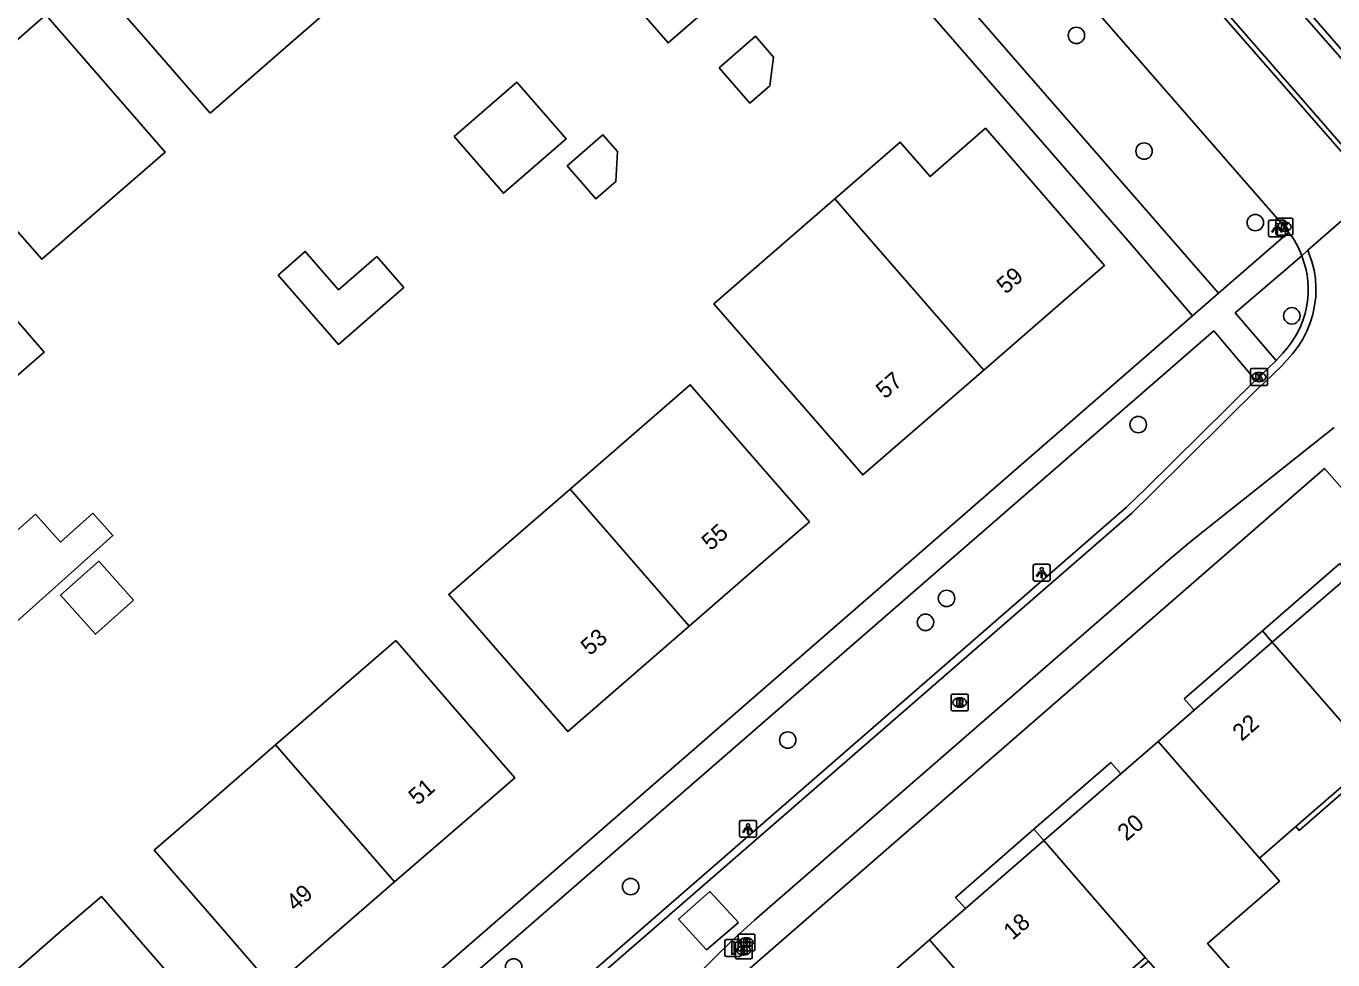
# Model space of a CAD drawing. Extents: x 155888 to 156864, y 383882 to 384671.
# Drawn here: x 156338.8 to 156416.5, y 384352.8 to 384408.3 of the extents above; entities that cross this region are included whole.
import ezdxf

# ---------------------------------------------------------------- set-up
doc = ezdxf.new("R2010")
doc.units = 0
for name, color, linetype in [('IMGEO_Afsluitpaal', 7, 'Continuous'), ('IMGEO_Boom', 7, 'Continuous'), ('IMGEO_Brandkraan', 7, 'Continuous'), ('IMGEO_Greppel_droge_sloot', 7, 'Continuous'), ('IMGEO_Kolk', 7, 'Continuous'), ('IMGEO_Lichtpunt', 7, 'Continuous'), ('IMGEO_Muur', 7, 'Continuous'), ('IMGEO_Pand', 7, 'Continuous'), ('IMGEO_Pand_nummerreeks', 7, 'Continuous'), ('IMGEO_Pand_overbouw', 7, 'Continuous'), ('IMGEO_Rijbaan_lokaal_gesloten', 7, 'Continuous'), ('IMGEO_Rijbaan_lokaal_open', 7, 'Continuous'), ('IMGEO_Rioolput', 7, 'Continuous'), ('IMGEO_Voetpad_open', 7, 'Continuous')]:
    doc.layers.add(name, color=color, linetype=linetype)

msp = doc.modelspace()

# ---------------------------------------------------------------- linework, layer by layer
at = {"layer": 'IMGEO_Afsluitpaal'}
for p, q in [((156380.298, 384353.088), (156380.298, 384353.888)), ((156380.298, 384353.888), (156380.298, 384353.088)), ((156380.398, 384353.988), (156381.188, 384353.988)), ((156381.188, 384353.988), (156380.398, 384353.988)), ((156381.288, 384353.888), (156381.288, 384353.088)), ((156381.288, 384353.088), (156381.288, 384353.888)), ((156381.188, 384352.988), (156380.398, 384352.988)), ((156380.398, 384352.988), (156381.188, 384352.988))]:
    msp.add_line(p, q, dxfattribs=at)
msp.add_lwpolyline([(156380.718, 384353.863), (156380.868, 384353.863), (156380.868, 384353.113), (156380.718, 384353.113), (156380.718, 384353.863)], dxfattribs=at)
for centre, start, end in [((156380.398, 384353.888), 90, 180), ((156380.398, 384353.888), 90, 180), ((156381.188, 384353.888), 0, 90), ((156381.188, 384353.888), 360, 90), ((156380.398, 384353.088), 180, 270), ((156380.398, 384353.088), 180, 270), ((156381.188, 384353.088), 270, 0), ((156381.188, 384353.088), 270, 0)]:
    msp.add_arc(centre, 0.1, start, end, dxfattribs=at)
at = {"layer": 'IMGEO_Boom'}
for centre in [(156401.212, 384407.775), (156405.234, 384400.893), (156411.85, 384396.639), (156414.02, 384391.093), (156404.885, 384384.622), (156393.489, 384374.284), (156392.237, 384372.863), (156384.047, 384365.855), (156374.706, 384357.14), (156367.751, 384352.358)]:
    msp.add_circle(centre, 0.489, dxfattribs=at)
at = {"layer": 'IMGEO_Brandkraan'}
for p, q in [((156380.932, 384352.916), (156380.932, 384353.768)), ((156381.007, 384353.842), (156381.859, 384353.842)), ((156381.089, 384353.394), (156381.089, 384354.246)), ((156381.164, 384354.32), (156382.016, 384354.32)), ((156381.577, 384354.1), (156381.602, 384354.1)), ((156381.933, 384353.768), (156381.933, 384352.916)), ((156382.09, 384354.246), (156382.09, 384353.394)), ((156382.016, 384353.32), (156381.164, 384353.32)), ((156381.443, 384353.062), (156381.418, 384353.062)), ((156381.42, 384353.622), (156381.445, 384353.622)), ((156381.6, 384353.54), (156381.575, 384353.54)), ((156381.859, 384352.842), (156381.007, 384352.842))]:
    msp.add_line(p, q, dxfattribs=at)
for points in [[(156380.932, 384352.916), (156380.932, 384353.768)], [(156381.007, 384353.842), (156381.859, 384353.842)], [(156381.089, 384353.394), (156381.089, 384354.246)], [(156381.164, 384354.32), (156382.016, 384354.32)], [(156381.437, 384354.02), (156381.437, 384353.62), (156381.65, 384353.62)], [(156381.668, 384354.02), (156381.437, 384354.02)], [(156381.616, 384353.939), (156381.562, 384353.939), (156381.562, 384353.863)], [(156381.562, 384353.863), (156381.615, 384353.863)], [(156381.624, 384353.787), (156381.562, 384353.787), (156381.562, 384353.706)], [(156381.933, 384353.768), (156381.933, 384352.916)], [(156382.09, 384354.246), (156382.09, 384353.394)], [(156382.016, 384353.32), (156381.164, 384353.32)], [(156381.28, 384353.542), (156381.28, 384353.142), (156381.493, 384353.142)], [(156381.511, 384353.542), (156381.28, 384353.542)], [(156381.459, 384353.461), (156381.405, 384353.461), (156381.405, 384353.385)], [(156381.405, 384353.385), (156381.458, 384353.385)], [(156381.467, 384353.309), (156381.405, 384353.309), (156381.405, 384353.228)], [(156381.405, 384353.228), (156381.467, 384353.228)], [(156381.562, 384353.706), (156381.624, 384353.706)], [(156381.859, 384352.842), (156381.007, 384352.842)]]:
    msp.add_lwpolyline(points, dxfattribs=at)
for centre, radius, start, end in [((156381.009, 384353.766), 0.0765, 91.55205, 178.44795), ((156381.009, 384353.766), 0.0765, 91.55205, 178.44795), ((156381.166, 384354.244), 0.0765, 91.55205, 178.44795), ((156381.166, 384354.244), 0.0765, 91.55205, 178.44795), ((156381.617, 384353.901), 0.0379, 267.82845, 90.93552), ((156381.625, 384353.746), 0.0404, 269.87594, 90.50774), ((156381.672, 384353.875), 0.145, 59.4692, 91.53667), ((156381.697, 384353.922), 0.0922, 285.51372, 58.15012), ((156381.702, 384353.73), 0.105, 301.31148, 78.98903), ((156381.857, 384353.766), 0.0765, 1.55205, 88.44795), ((156381.857, 384353.766), 0.0765, 1.55205, 88.44795), ((156382.014, 384354.244), 0.0765, 1.55205, 88.44795), ((156382.014, 384354.244), 0.0765, 1.55205, 88.44795), ((156381.166, 384353.396), 0.0765, 181.55205, 268.44795), ((156381.166, 384353.396), 0.0765, 181.55205, 268.44795), ((156381.46, 384353.423), 0.0379, 267.82845, 90.93552), ((156381.468, 384353.268), 0.0404, 269.87594, 90.50774), ((156381.499, 384353.393), 0.251, 268.66757, 293.53466), ((156381.515, 384353.397), 0.145, 59.4692, 91.53667), ((156381.54, 384353.444), 0.0922, 285.51372, 58.15012), ((156381.545, 384353.252), 0.105, 301.31148, 78.98903), ((156381.656, 384353.871), 0.251, 268.66757, 293.53466), ((156382.014, 384353.396), 0.0765, 271.55205, 358.44795), ((156382.014, 384353.396), 0.0765, 271.55205, 358.44795), ((156381.009, 384352.918), 0.0765, 181.55205, 268.44795), ((156381.009, 384352.918), 0.0765, 181.55205, 268.44795), ((156381.857, 384352.918), 0.0765, 271.55205, 358.44795), ((156381.857, 384352.918), 0.0765, 271.55205, 358.44795)]:
    msp.add_arc(centre, radius, start, end, dxfattribs=at)
for centre, major_axis, ratio, start_param, end_param in [((156381.576, 384353.82), (-0.387, 0.002), 0.722429, 4.712389, 7.853982), ((156381.601, 384353.82), (-0.39, 0.002), 0.717154, 1.570796, 4.712389), ((156381.419, 384353.342), (-0.387, 0.002), 0.722429, 4.712389, 7.853982), ((156381.444, 384353.342), (-0.39, 0.002), 0.717154, 1.570796, 4.712389)]:
    msp.add_ellipse(centre, major_axis=major_axis, ratio=ratio, start_param=start_param, end_param=end_param, dxfattribs=at)
at = {"layer": 'IMGEO_Greppel_droge_sloot'}
msp.add_lwpolyline([(156417.878, 384400.227), (156418.055, 384400.375), (156420.409, 384402.472), (156388.034, 384439.426), (156385.569, 384437.381), (156417.878, 384400.227)], dxfattribs=at)
at = {"layer": 'IMGEO_Kolk'}
for p, q in [((156413.078, 384395.97), (156413.078, 384396.822)), ((156413.153, 384396.896), (156414.005, 384396.896)), ((156413.566, 384396.676), (156413.591, 384396.676)), ((156414.079, 384396.822), (156414.079, 384395.97)), ((156414.005, 384395.896), (156413.153, 384395.896)), ((156413.589, 384396.116), (156413.564, 384396.116)), ((156411.641, 384387.952), (156412.493, 384387.952)), ((156411.566, 384387.026), (156411.566, 384387.878)), ((156412.077, 384387.172), (156412.052, 384387.172)), ((156412.054, 384387.732), (156412.079, 384387.732)), ((156412.567, 384387.878), (156412.567, 384387.026)), ((156412.493, 384386.952), (156411.641, 384386.952))]:
    msp.add_line(p, q, dxfattribs=at)
for points in [[(156413.078, 384395.97), (156413.078, 384396.822)], [(156413.153, 384396.896), (156414.005, 384396.896)], [(156413.399, 384396.596), (156413.522, 384396.596), (156413.522, 384396.445), (156413.652, 384396.596), (156413.816, 384396.596), (156413.67, 384396.445), (156413.823, 384396.196), (156413.671, 384396.196), (156413.586, 384396.36), (156413.522, 384396.293), (156413.522, 384396.196), (156413.399, 384396.196), (156413.399, 384396.596)], [(156414.079, 384396.822), (156414.079, 384395.97)], [(156414.005, 384395.896), (156413.153, 384395.896)], [(156411.641, 384387.952), (156412.493, 384387.952)], [(156411.566, 384387.026), (156411.566, 384387.878)], [(156411.887, 384387.652), (156412.01, 384387.652), (156412.01, 384387.501), (156412.14, 384387.652), (156412.304, 384387.652), (156412.158, 384387.501), (156412.311, 384387.252), (156412.159, 384387.252), (156412.074, 384387.416), (156412.01, 384387.349), (156412.01, 384387.252), (156411.887, 384387.252), (156411.887, 384387.652)], [(156412.567, 384387.878), (156412.567, 384387.026)], [(156412.493, 384386.952), (156411.641, 384386.952)]]:
    msp.add_lwpolyline(points, dxfattribs=at)
for centre, start, end in [((156413.155, 384396.82), 91.55205, 178.44795), ((156413.155, 384396.82), 91.55205, 178.44795), ((156414.003, 384396.82), 1.55205, 88.44795), ((156414.003, 384396.82), 1.55205, 88.44795), ((156413.155, 384395.972), 181.55205, 268.44795), ((156413.155, 384395.972), 181.55205, 268.44795), ((156414.003, 384395.972), 271.55205, 358.44795), ((156414.003, 384395.972), 271.55205, 358.44795), ((156411.643, 384387.876), 91.55205, 178.44795), ((156411.643, 384387.876), 91.55205, 178.44795), ((156412.491, 384387.876), 1.55205, 88.44795), ((156412.491, 384387.876), 1.55205, 88.44795), ((156411.643, 384387.028), 181.55205, 268.44795), ((156411.643, 384387.028), 181.55205, 268.44795), ((156412.491, 384387.028), 271.55205, 358.44795), ((156412.491, 384387.028), 271.55205, 358.44795)]:
    msp.add_arc(centre, 0.0765, start, end, dxfattribs=at)
for centre, major_axis, ratio, start_param, end_param in [((156413.565, 384396.396), (-0.387, 0.002), 0.722429, 4.712389, 7.853982), ((156413.59, 384396.396), (-0.39, 0.002), 0.717154, 1.570796, 4.712389), ((156412.053, 384387.452), (-0.387, 0.002), 0.722429, 4.712389, 7.853982), ((156412.078, 384387.452), (-0.39, 0.002), 0.717154, 1.570796, 4.712389)]:
    msp.add_ellipse(centre, major_axis=major_axis, ratio=ratio, start_param=start_param, end_param=end_param, dxfattribs=at)
at = {"layer": 'IMGEO_Lichtpunt'}
for p, q in [((156412.641, 384396.695), (156412.641, 384395.888)), ((156412.641, 384396.695), (156412.641, 384395.888)), ((156413.543, 384396.79), (156412.735, 384396.79)), ((156413.543, 384396.79), (156412.735, 384396.79)), ((156413.637, 384395.888), (156413.637, 384396.695)), ((156413.637, 384395.888), (156413.637, 384396.695)), ((156412.735, 384395.794), (156413.543, 384395.794)), ((156412.735, 384395.794), (156413.543, 384395.794)), ((156399.551, 384376.313), (156398.743, 384376.313)), ((156399.551, 384376.313), (156398.743, 384376.313)), ((156398.649, 384376.218), (156398.649, 384375.411)), ((156398.649, 384376.218), (156398.649, 384375.411)), ((156399.645, 384375.411), (156399.645, 384376.218)), ((156399.645, 384375.411), (156399.645, 384376.218)), ((156398.743, 384375.317), (156399.551, 384375.317)), ((156398.743, 384375.317), (156399.551, 384375.317)), ((156381.185, 384360.983), (156381.185, 384360.176)), ((156381.185, 384360.983), (156381.185, 384360.176)), ((156382.087, 384361.078), (156381.279, 384361.078)), ((156382.087, 384361.078), (156381.279, 384361.078)), ((156382.181, 384360.176), (156382.181, 384360.983)), ((156382.181, 384360.176), (156382.181, 384360.983)), ((156381.279, 384360.082), (156382.087, 384360.082)), ((156381.279, 384360.082), (156382.087, 384360.082))]:
    msp.add_line(p, q, dxfattribs=at)
for points in [[(156413.015, 384396.359), (156413.054, 384396.331), (156412.866, 384396.069), (156412.828, 384396.096), (156413.015, 384396.359)], [(156413.117, 384396.311), (156413.164, 384396.311), (156413.164, 384395.989), (156413.117, 384395.989), (156413.117, 384396.311)], [(156413.227, 384396.331), (156413.265, 384396.358), (156413.452, 384396.096), (156413.413, 384396.068), (156413.227, 384396.331)], [(156399.023, 384375.882), (156399.062, 384375.854), (156398.874, 384375.592), (156398.836, 384375.619), (156399.023, 384375.882)], [(156399.125, 384375.834), (156399.172, 384375.834), (156399.172, 384375.512), (156399.125, 384375.512), (156399.125, 384375.834)], [(156399.235, 384375.854), (156399.273, 384375.881), (156399.46, 384375.619), (156399.421, 384375.591), (156399.235, 384375.854)], [(156381.559, 384360.647), (156381.598, 384360.619), (156381.41, 384360.357), (156381.372, 384360.384), (156381.559, 384360.647)], [(156381.661, 384360.599), (156381.708, 384360.599), (156381.708, 384360.277), (156381.661, 384360.277), (156381.661, 384360.599)], [(156381.771, 384360.619), (156381.809, 384360.646), (156381.996, 384360.384), (156381.957, 384360.356), (156381.771, 384360.619)]]:
    msp.add_lwpolyline(points, dxfattribs=at)
for centre in [(156413.14, 384396.493), (156399.148, 384376.016), (156381.684, 384360.781)]:
    msp.add_circle(centre, 0.0994, dxfattribs=at)
for centre, start, end in [((156412.735, 384396.695), 90, 180), ((156412.735, 384396.695), 90, 180), ((156413.543, 384396.695), 0, 90), ((156413.543, 384396.695), 0, 90), ((156412.735, 384395.888), 180, 270), ((156412.735, 384395.888), 180, 270), ((156413.543, 384395.888), 270, 0), ((156413.543, 384395.888), 270, 360), ((156398.743, 384376.218), 90, 180), ((156398.743, 384376.218), 90, 180), ((156399.551, 384376.218), 0, 90), ((156399.551, 384376.218), 0, 90), ((156398.743, 384375.411), 180, 270), ((156398.743, 384375.411), 180, 270), ((156399.551, 384375.411), 270, 0), ((156399.551, 384375.411), 270, 360), ((156381.279, 384360.983), 90, 180), ((156381.279, 384360.983), 90, 180), ((156382.087, 384360.983), 0, 90), ((156382.087, 384360.983), 0, 90), ((156381.279, 384360.176), 180, 270), ((156381.279, 384360.176), 180, 270), ((156382.087, 384360.176), 270, 0), ((156382.087, 384360.176), 270, 360)]:
    msp.add_arc(centre, 0.0946, start, end, dxfattribs=at)
at = {"layer": 'IMGEO_Muur'}
msp.add_lwpolyline([(156404.4, 384395.417), (156377.02, 384426.898)], dxfattribs=at)
at = {"layer": 'IMGEO_Pand'}
for points in [[(156349.698, 384403.151), (156345.893, 384407.531), (156342.615, 384411.304), (156347.387, 384415.45), (156349.953, 384417.679), (156353.229, 384413.907), (156357.036, 384409.526), (156354.503, 384407.326), (156349.698, 384403.151)], [(156375.158, 384409.368), (156377.792, 384411.656), (156379.566, 384409.613), (156376.932, 384407.325), (156375.158, 384409.368)], [(156344.491, 384398.636), (156339.686, 384394.461), (156337.28, 384397.229), (156335.484, 384395.669), (156332.647, 384398.935), (156334.443, 384400.495), (156332.603, 384402.614), (156337.378, 384406.762), (156339.941, 384408.989), (156343.223, 384405.211), (156347.024, 384400.836), (156344.491, 384398.636)], [(156379.972, 384405.849), (156382.131, 384407.724), (156383.208, 384406.483), (156382.977, 384404.781), (156381.793, 384403.753), (156379.972, 384405.849)], [(156364.213, 384401.76), (156367.933, 384404.991), (156370.863, 384401.618), (156367.142, 384398.387), (156364.213, 384401.76)], [(156386.839, 384398.051), (156390.725, 384401.431), (156392.506, 384399.383), (156395.798, 384402.253), (156402.877, 384394.096), (156400.281, 384391.843), (156395.7, 384387.867)], [(156370.932, 384400.017), (156373.057, 384401.864), (156373.92, 384400.871), (156373.832, 384399.082), (156372.642, 384398.048), (156370.932, 384400.017)], [(156332.496, 384382.561), (156329.702, 384385.778), (156325.9, 384390.155), (156322.619, 384393.931), (156327.384, 384398.07), (156329.957, 384400.306), (156333.237, 384396.531), (156337.04, 384392.153), (156339.834, 384388.937), (156332.496, 384382.561)], [(156395.7, 384387.867), (156391.035, 384383.819), (156388.511, 384381.628), (156379.658, 384391.806), (156386.839, 384398.051)], [(156395.7, 384387.867), (156388.623, 384395.999), (156386.839, 384398.051)], [(156353.74, 384393.52), (156355.357, 384394.924), (156357.34, 384392.641), (156359.612, 384394.615), (156361.214, 384392.77), (156357.325, 384389.392), (156353.74, 384393.52)], [(156371.103, 384380.785), (156375.676, 384384.753), (156378.253, 384386.99), (156382.054, 384382.609), (156385.332, 384378.833), (156382.773, 384376.612), (156378.19, 384372.634)], [(156378.19, 384372.634), (156373.53, 384368.59), (156370.966, 384366.365), (156367.693, 384370.136), (156363.887, 384374.522), (156366.415, 384376.716), (156371.103, 384380.785)], [(156378.19, 384372.634), (156371.103, 384380.785)], [(156339.32, 384379.293), (156340.809, 384377.629), (156342.733, 384379.35), (156343.919, 384378.025), (156337.278, 384372.083), (156333.082, 384376.774), (156336.357, 384379.704), (156337.878, 384378.003), (156339.32, 384379.293)], [(156419.78, 384377.687), (156417.461, 384375.672), (156412.858, 384371.674)], [(156345.149, 384374.185), (156342.876, 384372.152), (156340.804, 384374.468), (156343.077, 384376.502), (156345.149, 384374.185)], [(156353.593, 384365.567), (156358.096, 384369.476), (156360.74, 384371.77), (156364.537, 384367.395), (156367.819, 384363.613), (156365.255, 384361.388), (156360.672, 384357.419)], [(156406.066, 384365.774), (156408.21, 384367.636), (156412.858, 384371.674)], [(156412.858, 384371.674), (156418.886, 384364.732)], [(156360.672, 384357.419), (156356.015, 384353.369), (156353.453, 384351.145), (156350.176, 384354.922), (156346.374, 384359.302), (156348.835, 384361.438), (156353.593, 384365.567)], [(156353.593, 384365.567), (156360.672, 384357.419)], [(156399.275, 384359.874), (156403.859, 384363.856), (156406.066, 384365.774)], [(156406.066, 384365.774), (156412.095, 384358.832)], [(156418.886, 384364.732), (156414.256, 384360.709), (156412.095, 384358.832)], [(156399.275, 384359.874), (156394.62, 384355.83), (156392.485, 384353.975)], [(156405.303, 384352.932), (156399.275, 384359.874)], [(156412.095, 384358.832), (156413.279, 384357.469), (156409.012, 384353.762), (156410.882, 384351.61), (156408.356, 384349.417), (156405.5, 384352.705), (156405.303, 384352.932)], [(156336.078, 384350.35), (156340.675, 384354.34), (156343.233, 384356.56), (156350.312, 384348.403), (156347.756, 384346.185), (156343.163, 384342.198)], [(156392.485, 384353.975), (156390.266, 384352.047), (156385.694, 384348.075)], [(156392.485, 384353.975), (156398.513, 384347.033)], [(156405.303, 384352.932), (156400.719, 384348.949), (156398.513, 384347.033)]]:
    msp.add_lwpolyline(points, dxfattribs=at)
at = {"layer": 'IMGEO_Pand_overbouw'}
for points in [[(156412.858, 384371.674), (156417.461, 384375.672), (156416.868, 384376.353), (156412.27, 384372.351)], [(156408.21, 384367.636), (156412.858, 384371.674), (156412.27, 384372.351), (156407.624, 384368.307)], [(156414.256, 384360.709), (156414.453, 384360.483), (156419.083, 384364.505), (156418.886, 384364.732)], [(156399.275, 384359.874), (156403.859, 384363.856), (156403.266, 384364.526), (156398.689, 384360.549)], [(156394.62, 384355.83), (156399.275, 384359.874), (156398.689, 384360.549), (156394.027, 384356.499)], [(156400.719, 384348.949), (156400.916, 384348.723), (156405.5, 384352.705), (156405.303, 384352.932)]]:
    msp.add_lwpolyline(points, close=True, dxfattribs=at)
at = {"layer": 'IMGEO_Rijbaan_lokaal_gesloten'}
for points in [[(156371.828, 384444.303), (156372.336, 384443.723), (156372.657, 384443.356), (156413.578, 384396.396), (156413.827, 384396.051)], [(156418.303, 384400.017), (156417.943, 384399.73), (156385.335, 384437.1), (156385.213, 384437.321)], [(156414.98, 384394.994), (156419.113, 384398.613)], [(156414.98, 384394.994), (156415.04, 384394.83), (156415.213, 384394.328), (156415.34, 384393.813), (156415.42, 384393.288), (156415.453, 384392.758), (156415.439, 384392.227), (156415.377, 384391.7), (156415.268, 384391.18), (156415.113, 384390.673), (156414.914, 384390.181), (156414.671, 384389.709), (156414.387, 384389.26), (156414.064, 384388.839), (156413.42, 384388.121), (156412.379, 384387.115), (156412.175, 384386.934), (156412.146, 384386.905), (156405.699, 384380.533), (156404.497, 384379.354), (156363.72, 384343.895)], [(156414.609, 384394.669), (156414.98, 384394.994)], [(156374.028, 384347.338), (156380.743, 384353.938), (156382.065, 384355.135), (156406.806, 384376.665), (156408.048, 384377.704), (156415.015, 384383.239), (156416.533, 384384.445)]]:
    msp.add_lwpolyline(points, dxfattribs=at)
msp.add_arc((156410.583, 384393.303), 4.251, 18.7401, 40.26631, dxfattribs=at)
at = {"layer": 'IMGEO_Rijbaan_lokaal_open'}
for points in [[(156413.09, 384388.441), (156413.481, 384388.877)], [(156411.86, 384387.27), (156412.066, 384387.453), (156413.09, 384388.441)], [(156411.86, 384387.27), (156405.36, 384380.844), (156404.195, 384379.701), (156363.415, 384344.239)], [(156381.126, 384355.013), (156379.223, 384353.381), (156377.558, 384355.195), (156379.419, 384356.854), (156381.126, 384355.013)]]:
    msp.add_lwpolyline(points, dxfattribs=at)
msp.add_arc((156409.53, 384392.652), 5.465, 316.3035, 21.65553, dxfattribs=at)
at = {"layer": 'IMGEO_Rioolput'}
for p, q in [((156393.772, 384367.664), (156393.772, 384368.516)), ((156393.847, 384368.59), (156394.699, 384368.59)), ((156394.773, 384368.516), (156394.773, 384367.664)), ((156394.283, 384367.81), (156394.258, 384367.81)), ((156394.26, 384368.37), (156394.285, 384368.37)), ((156394.699, 384367.59), (156393.847, 384367.59))]:
    msp.add_line(p, q, dxfattribs=at)
for points in [[(156393.772, 384367.664), (156393.772, 384368.516)], [(156393.847, 384368.59), (156394.699, 384368.59)], [(156394.773, 384368.516), (156394.773, 384367.664)], [(156394.361, 384368.288), (156394.109, 384368.29), (156394.109, 384367.89)], [(156394.109, 384367.89), (156394.233, 384367.89), (156394.233, 384368.052), (156394.244, 384368.052)], [(156394.287, 384368.209), (156394.233, 384368.209), (156394.233, 384368.128)], [(156394.233, 384368.128), (156394.285, 384368.128)], [(156394.291, 384368.023), (156394.362, 384367.89), (156394.502, 384367.89), (156394.437, 384368.016)], [(156394.699, 384367.59), (156393.847, 384367.59)]]:
    msp.add_lwpolyline(points, dxfattribs=at)
for centre, radius, start, end in [((156393.849, 384368.514), 0.0765, 91.55205, 178.44795), ((156393.849, 384368.514), 0.0765, 91.55205, 178.44795), ((156394.697, 384368.514), 0.0765, 1.55205, 88.44795), ((156394.697, 384368.514), 0.0765, 1.55205, 88.44795), ((156394.243, 384367.999), 0.0533, 26.02933, 88.69889), ((156394.269, 384368.317), 0.19, 274.7715, 282.96867), ((156394.293, 384368.113), 0.0964, 77.00612, 93.18647), ((156394.307, 384368.17), 0.0378, 276.66336, 79.67722), ((156394.36, 384368.178), 0.109, 350.36119, 89.41601), ((156394.358, 384368.178), 0.112, 277.58423, 350.98172), ((156394.342, 384367.963), 0.108, 29.51342, 73.79051), ((156393.849, 384367.666), 0.0765, 181.55205, 268.44795), ((156393.849, 384367.666), 0.0765, 181.55205, 268.44795), ((156394.697, 384367.666), 0.0765, 271.55205, 358.44795), ((156394.697, 384367.666), 0.0765, 271.55205, 358.44795)]:
    msp.add_arc(centre, radius, start, end, dxfattribs=at)
for centre, major_axis, ratio, start_param, end_param in [((156394.259, 384368.09), (-0.387, 0.002), 0.722429, 4.712389, 7.853982), ((156394.284, 384368.09), (-0.39, 0.002), 0.717154, 1.570796, 4.712389)]:
    msp.add_ellipse(centre, major_axis=major_axis, ratio=ratio, start_param=start_param, end_param=end_param, dxfattribs=at)
at = {"layer": 'IMGEO_Voetpad_open'}
for points in [[(156409.66, 384392.433), (156367.685, 384440.674), (156364.717, 384444.085)], [(156385.213, 384437.321), (156388.252, 384439.996), (156388.424, 384439.798), (156421.023, 384402.28)], [(156408.123, 384391.086), (156404.4, 384395.417), (156377.02, 384426.898)], [(156413.827, 384396.051), (156409.66, 384392.433)], [(156414.609, 384394.669), (156410.647, 384391.268), (156413.09, 384388.441)], [(156408.123, 384391.086), (156409.66, 384392.433)], [(156338.119, 384330.3), (156359.041, 384348.401), (156408.123, 384391.086)], [(156341.025, 384330.814), (156359.824, 384347.104), (156409.376, 384390.196), (156411.86, 384387.27)], [(156374.96, 384346.313), (156415.972, 384382.017), (156418.678, 384378.941)]]:
    msp.add_lwpolyline(points, dxfattribs=at)

# ---------------------------------------------------------------- texts
at = {"layer": 'IMGEO_Pand_nummerreeks'}
for s, rotation, p in [('59', 40.95414, (156397.01, 384392.341)), ('57', 40.95414, (156389.827, 384386.107)), ('55', 40.95414, (156379.465, 384377.078)), ('53', 40.95414, (156372.282, 384370.844)), ('22', 40.98159, (156411.035, 384365.746)), ('51', 40.95414, (156362.037, 384361.932)), ('20', 40.98159, (156404.192, 384359.802)), ('49', 40.95414, (156354.769, 384355.624)), ('18', 40.98159, (156397.414, 384353.913))]:
    msp.add_text(s, height=1, rotation=rotation, dxfattribs=at).set_placement(p)

doc.saveas('drawing.dxf')
